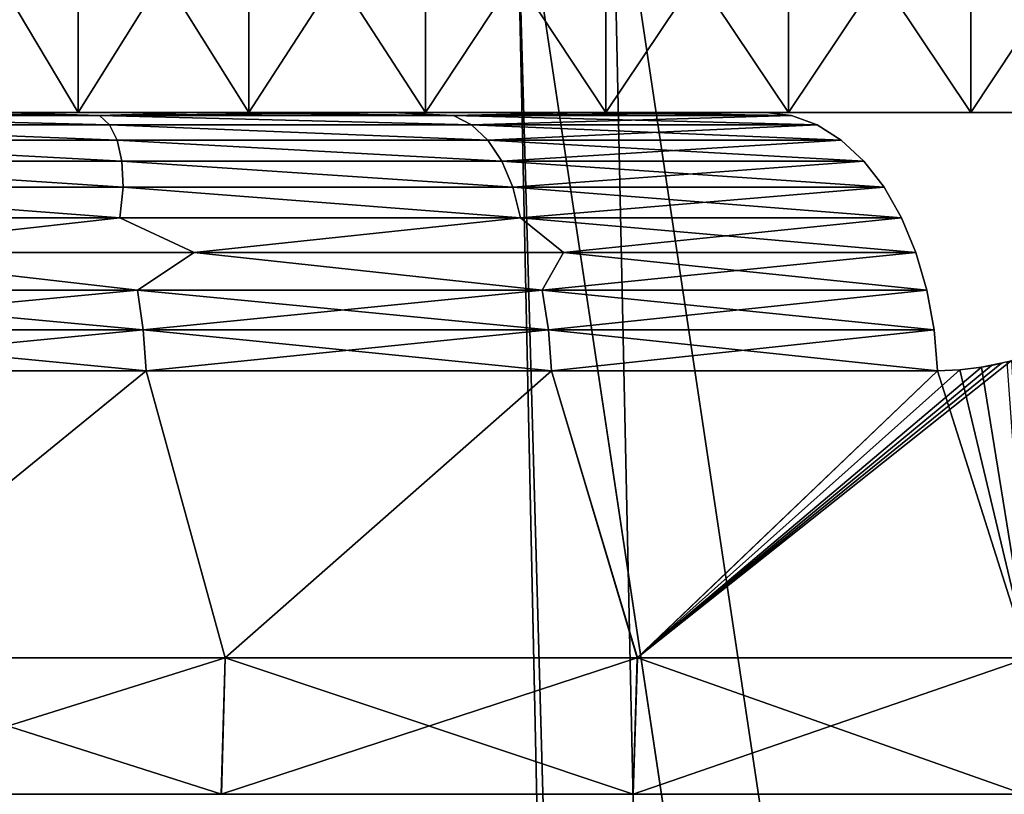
# Model space of a CAD drawing. Header units: millimetres. Extents: x -111 to 111, y -53 to 40.
# Tile 239 of 279: x 12.18 to 15.79, y 32 to 34.84. Entities that reach past the tile are written whole.
import ezdxf

# ---------------------------------------------------------------- set-up
doc = ezdxf.new("R2010")
doc.units = ezdxf.units.MM
doc.header["$LTSCALE"] = 52.148148
for name, color, linetype in [('101', 7, 'CONTINUOUS'), ('102', 7, 'CONTINUOUS'), ('107', 7, 'CONTINUOUS'), ('108', 7, 'CONTINUOUS'), ('125', 7, 'CONTINUOUS'), ('130', 7, 'CONTINUOUS'), ('149', 7, 'CONTINUOUS'), ('153', 7, 'CONTINUOUS'), ('154', 7, 'CONTINUOUS'), ('170', 7, 'CONTINUOUS'), ('173', 7, 'CONTINUOUS'), ('174', 7, 'CONTINUOUS'), ('205', 7, 'CONTINUOUS'), ('207', 7, 'CONTINUOUS'), ('81', 7, 'CONTINUOUS')]:
    doc.layers.add(name, color=color, linetype=linetype)

msp = doc.modelspace()

# ---------------------------------------------------------------- linework, layer by layer
at = {"layer": '101', "linetype": 'CONTINUOUS'}
for points in [[(15.7079, 33.5658, 19.0542), (15.6278, 33.5557, 19.1206), (15.8798, 32.5, 18.9841), (15.7079, 33.5658, 19.0542)], [(15.8013, 33.5862, 18.9754), (15.7079, 33.5658, 19.0542), (15.8798, 32.5, 18.9841), (15.8013, 33.5862, 18.9754)], [(12.6454, 33.5523, 21.2115), (11.0938, 33.5523, 22.0627), (11.3547, 32.5, 21.9916), (12.6454, 33.5523, 21.2115)], [(12.9353, 32.5, 21.1007), (12.6454, 33.5523, 21.2115), (11.3547, 32.5, 21.9916), (12.9353, 32.5, 21.1007)], [(14.132, 33.5523, 20.2514), (12.6454, 33.5523, 21.2115), (12.9353, 32.5, 21.1007), (14.132, 33.5523, 20.2514)], [(14.4463, 32.5, 20.0964), (14.132, 33.5523, 20.2514), (12.9353, 32.5, 21.1007), (14.4463, 32.5, 20.0964)], [(15.5461, 33.5523, 19.1873), (14.132, 33.5523, 20.2514), (14.4463, 32.5, 20.0964), (15.5461, 33.5523, 19.1873)], [(15.8798, 32.5, 18.9841), (15.5461, 33.5523, 19.1873), (14.4463, 32.5, 20.0964), (15.8798, 32.5, 18.9841)], [(15.6278, 33.5557, 19.1206), (15.5461, 33.5523, 19.1873), (15.8798, 32.5, 18.9841), (15.6278, 33.5557, 19.1206)]]:
    msp.add_3dface(points, dxfattribs=at)
at = {"layer": '102', "linetype": 'CONTINUOUS'}
for points in [[(12.9216, 32, 21.0784), (11.3547, 32.5, 21.9916), (11.3427, 32, 21.9684), (12.9216, 32, 21.0784)], [(12.9353, 32.5, 21.1007), (11.3547, 32.5, 21.9916), (12.9216, 32, 21.0784), (12.9353, 32.5, 21.1007)], [(14.431, 32, 20.0752), (12.9353, 32.5, 21.1007), (12.9216, 32, 21.0784), (14.431, 32, 20.0752)], [(14.4463, 32.5, 20.0964), (12.9353, 32.5, 21.1007), (14.431, 32, 20.0752), (14.4463, 32.5, 20.0964)], [(15.863, 32, 18.964), (14.4463, 32.5, 20.0964), (14.431, 32, 20.0752), (15.863, 32, 18.964)], [(15.8798, 32.5, 18.9841), (14.4463, 32.5, 20.0964), (15.863, 32, 18.964), (15.8798, 32.5, 18.9841)]]:
    msp.add_3dface(points, dxfattribs=at)
at = {"layer": '107', "linetype": 'CONTINUOUS'}
for points in [[(15.8797, 32.5, -18.9842), (14.4462, 32.5, -20.0965), (15.8175, 33.5908, -18.9616), (15.8797, 32.5, -18.9842)], [(15.8175, 33.5908, -18.9616), (14.4462, 32.5, -20.0965), (15.7814, 33.581, -18.9923), (15.8175, 33.5908, -18.9616)], [(15.7814, 33.581, -18.9923), (14.4462, 32.5, -20.0965), (15.7449, 33.5727, -19.0232), (15.7814, 33.581, -18.9923)], [(15.7449, 33.5727, -19.0232), (14.4462, 32.5, -20.0965), (15.7079, 33.5658, -19.0542), (15.7449, 33.5727, -19.0232)], [(15.7079, 33.5658, -19.0542), (14.4462, 32.5, -20.0965), (15.6278, 33.5557, -19.1206), (15.7079, 33.5658, -19.0542)], [(12.6454, 33.5523, -21.2115), (11.3546, 32.5, -21.9917), (11.0938, 33.5523, -22.0627), (12.6454, 33.5523, -21.2115)], [(12.9351, 32.5, -21.1008), (11.3546, 32.5, -21.9917), (12.6454, 33.5523, -21.2115), (12.9351, 32.5, -21.1008)], [(14.132, 33.5523, -20.2514), (12.9351, 32.5, -21.1008), (12.6454, 33.5523, -21.2115), (14.132, 33.5523, -20.2514)], [(14.4462, 32.5, -20.0965), (12.9351, 32.5, -21.1008), (14.132, 33.5523, -20.2514), (14.4462, 32.5, -20.0965)], [(15.5461, 33.5523, -19.1873), (14.4462, 32.5, -20.0965), (14.132, 33.5523, -20.2514), (15.5461, 33.5523, -19.1873)], [(15.6278, 33.5557, -19.1206), (14.4462, 32.5, -20.0965), (15.5461, 33.5523, -19.1873), (15.6278, 33.5557, -19.1206)]]:
    msp.add_3dface(points, dxfattribs=at)
at = {"layer": '108', "linetype": 'CONTINUOUS'}
for points in [[(11.3546, 32.5, -21.9917), (12.9351, 32.5, -21.1008), (11.3426, 32, -21.9684), (11.3546, 32.5, -21.9917)], [(11.3426, 32, -21.9684), (12.9351, 32.5, -21.1008), (12.9215, 32, -21.0785), (11.3426, 32, -21.9684)], [(12.9215, 32, -21.0785), (14.4462, 32.5, -20.0965), (14.4309, 32, -20.0753), (12.9215, 32, -21.0785)], [(12.9351, 32.5, -21.1008), (14.4462, 32.5, -20.0965), (12.9215, 32, -21.0785), (12.9351, 32.5, -21.1008)], [(14.4462, 32.5, -20.0965), (15.8797, 32.5, -18.9842), (14.4309, 32, -20.0753), (14.4462, 32.5, -20.0965)], [(14.4309, 32, -20.0753), (15.8797, 32.5, -18.9842), (15.8628, 32, -18.9641), (14.4309, 32, -20.0753)]]:
    msp.add_3dface(points, dxfattribs=at)
at = {"layer": '125', "linetype": 'CONTINUOUS'}
for points in [[(11.1238, 34.4887, -21.0928), (12.1055, 34.5, -20.3708), (12.4747, 34.4887, -20.323), (11.1238, 34.4887, -21.0928)], [(11.1238, 34.4887, -21.0928), (12.4747, 34.4887, -20.323), (12.5115, 34.4546, -20.474), (11.1238, 34.4887, -21.0928)], [(11.1296, 34.4546, -21.2569), (11.1238, 34.4887, -21.0928), (12.5115, 34.4546, -20.474), (11.1296, 34.4546, -21.2569)], [(12.1055, 34.5, -20.3708), (12.8346, 34.5, -19.9194), (12.4747, 34.4887, -20.323), (12.1055, 34.5, -20.3708)], [(12.8346, 34.5, -19.9194), (13.5469, 34.5, -19.442), (12.4747, 34.4887, -20.323), (12.8346, 34.5, -19.9194)], [(12.4747, 34.4887, -20.323), (13.5469, 34.5, -19.442), (13.7726, 34.4887, -19.4669), (12.4747, 34.4887, -20.323)], [(12.4747, 34.4887, -20.323), (13.7726, 34.4887, -19.4669), (13.8386, 34.4546, -19.6015), (12.4747, 34.4887, -20.323)], [(12.5115, 34.4546, -20.474), (12.4747, 34.4887, -20.323), (13.8386, 34.4546, -19.6015), (12.5115, 34.4546, -20.474)], [(13.5469, 34.5, -19.442), (14.2414, 34.5, -18.9392), (13.7726, 34.4887, -19.4669), (13.5469, 34.5, -19.442)], [(14.2414, 34.5, -18.9392), (14.9174, 34.5, -18.4114), (13.7726, 34.4887, -19.4669), (14.2414, 34.5, -18.9392)], [(13.7726, 34.4887, -19.4669), (14.9174, 34.5, -18.4114), (15.0119, 34.4887, -18.528), (13.7726, 34.4887, -19.4669)], [(13.7726, 34.4887, -19.4669), (15.0119, 34.4887, -18.528), (13.8386, 34.4546, -19.6015), (13.7726, 34.4887, -19.4669)], [(13.8386, 34.4546, -19.6015), (15.0119, 34.4887, -18.528), (15.1051, 34.4546, -18.643), (13.8386, 34.4546, -19.6015)], [(11.1241, 34.3984, -21.4189), (11.1296, 34.4546, -21.2569), (12.5395, 34.3984, -20.6222), (11.1241, 34.3984, -21.4189)], [(11.1296, 34.4546, -21.2569), (12.5115, 34.4546, -20.474), (12.5395, 34.3984, -20.6222), (11.1296, 34.4546, -21.2569)], [(12.5115, 34.4546, -20.474), (13.8386, 34.4546, -19.6015), (13.8982, 34.3984, -19.7321), (12.5115, 34.4546, -20.474)], [(12.5395, 34.3984, -20.6222), (12.5115, 34.4546, -20.474), (13.8982, 34.3984, -19.7321), (12.5395, 34.3984, -20.6222)], [(13.8386, 34.4546, -19.6015), (15.1051, 34.4546, -18.643), (13.8982, 34.3984, -19.7321), (13.8386, 34.4546, -19.6015)], [(13.8982, 34.3984, -19.7321), (15.1051, 34.4546, -18.643), (15.1939, 34.3984, -18.7526), (13.8982, 34.3984, -19.7321)], [(11.1053, 34.3216, -21.576), (11.1241, 34.3984, -21.4189), (12.5568, 34.3216, -20.7649), (11.1053, 34.3216, -21.576)], [(11.1241, 34.3984, -21.4189), (12.5395, 34.3984, -20.6222), (12.5568, 34.3216, -20.7649), (11.1241, 34.3984, -21.4189)], [(12.5395, 34.3984, -20.6222), (13.8982, 34.3984, -19.7321), (13.9493, 34.3216, -19.8562), (12.5395, 34.3984, -20.6222)], [(12.5568, 34.3216, -20.7649), (12.5395, 34.3984, -20.6222), (13.9493, 34.3216, -19.8562), (12.5568, 34.3216, -20.7649)], [(13.8982, 34.3984, -19.7321), (15.1939, 34.3984, -18.7526), (13.9493, 34.3216, -19.8562), (13.8982, 34.3984, -19.7321)], [(13.9493, 34.3216, -19.8562), (15.1939, 34.3984, -18.7526), (15.2763, 34.3216, -18.8544), (13.9493, 34.3216, -19.8562)], [(11.0711, 34.2258, -21.7259), (11.1053, 34.3216, -21.576), (12.5612, 34.2258, -20.8998), (11.0711, 34.2258, -21.7259)], [(11.1053, 34.3216, -21.576), (12.5568, 34.3216, -20.7649), (12.5612, 34.2258, -20.8998), (11.1053, 34.3216, -21.576)], [(12.5612, 34.2258, -20.8998), (12.5568, 34.3216, -20.7649), (13.99, 34.2258, -19.9716), (12.5612, 34.2258, -20.8998)], [(12.5568, 34.3216, -20.7649), (13.9493, 34.3216, -19.8562), (13.99, 34.2258, -19.9716), (12.5568, 34.3216, -20.7649)], [(13.9493, 34.3216, -19.8562), (15.2763, 34.3216, -18.8544), (13.99, 34.2258, -19.9716), (13.9493, 34.3216, -19.8562)], [(13.99, 34.2258, -19.9716), (15.2763, 34.3216, -18.8544), (15.3505, 34.2258, -18.9459), (13.99, 34.2258, -19.9716)], [(11.0178, 34.1133, -21.8673), (11.0711, 34.2258, -21.7259), (12.5499, 34.1133, -21.0255), (11.0178, 34.1133, -21.8673)], [(11.0711, 34.2258, -21.7259), (12.5612, 34.2258, -20.8998), (12.5499, 34.1133, -21.0255), (11.0711, 34.2258, -21.7259)], [(12.5499, 34.1133, -21.0255), (12.5612, 34.2258, -20.8998), (14.018, 34.1133, -20.0765), (12.5499, 34.1133, -21.0255)], [(12.5612, 34.2258, -20.8998), (13.99, 34.2258, -19.9716), (14.018, 34.1133, -20.0765), (12.5612, 34.2258, -20.8998)], [(13.99, 34.2258, -19.9716), (15.3505, 34.2258, -18.9459), (14.018, 34.1133, -20.0765), (13.99, 34.2258, -19.9716)], [(14.018, 34.1133, -20.0765), (15.3505, 34.2258, -18.9459), (15.4147, 34.1133, -19.0252), (14.018, 34.1133, -20.0765)], [(11.0178, 34.1133, -21.8673), (12.5499, 34.1133, -21.0255), (11.4127, 33.9866, -21.7584), (11.0178, 34.1133, -21.8673)], [(11.4127, 33.9866, -21.7584), (12.5499, 34.1133, -21.0255), (12.822, 33.9866, -20.9589), (11.4127, 33.9866, -21.7584)], [(12.5499, 34.1133, -21.0255), (14.018, 34.1133, -20.0765), (12.822, 33.9866, -20.9589), (12.5499, 34.1133, -21.0255)], [(12.822, 33.9866, -20.9589), (14.018, 34.1133, -20.0765), (14.1755, 33.9866, -20.0682), (12.822, 33.9866, -20.9589)], [(14.018, 34.1133, -20.0765), (15.4147, 34.1133, -19.0252), (14.1755, 33.9866, -20.0682), (14.018, 34.1133, -20.0765)], [(14.1755, 33.9866, -20.0682), (15.4147, 34.1133, -19.0252), (15.4674, 33.9866, -19.0902), (14.1755, 33.9866, -20.0682)], [(11.0662, 33.8487, -22.0078), (11.4127, 33.9866, -21.7584), (12.614, 33.8487, -21.1588), (11.0662, 33.8487, -22.0078)], [(11.4127, 33.9866, -21.7584), (12.822, 33.9866, -20.9589), (12.614, 33.8487, -21.1588), (11.4127, 33.9866, -21.7584)], [(12.614, 33.8487, -21.1588), (12.822, 33.9866, -20.9589), (14.0969, 33.8487, -20.2011), (12.614, 33.8487, -21.1588)], [(12.822, 33.9866, -20.9589), (14.1755, 33.9866, -20.0682), (14.0969, 33.8487, -20.2011), (12.822, 33.9866, -20.9589)], [(14.1755, 33.9866, -20.0682), (15.4674, 33.9866, -19.0902), (14.0969, 33.8487, -20.2011), (14.1755, 33.9866, -20.0682)], [(14.0969, 33.8487, -20.2011), (15.4674, 33.9866, -19.0902), (15.5074, 33.8487, -19.1396), (14.0969, 33.8487, -20.2011)], [(11.0662, 33.8487, -22.0078), (12.614, 33.8487, -21.1588), (11.0851, 33.7028, -22.0454), (11.0662, 33.8487, -22.0078)], [(12.614, 33.8487, -21.1588), (12.6355, 33.7028, -21.1949), (11.0851, 33.7028, -22.0454), (12.614, 33.8487, -21.1588)], [(12.614, 33.8487, -21.1588), (14.0969, 33.8487, -20.2011), (12.6355, 33.7028, -21.1949), (12.614, 33.8487, -21.1588)], [(14.0969, 33.8487, -20.2011), (14.1209, 33.7028, -20.2355), (12.6355, 33.7028, -21.1949), (14.0969, 33.8487, -20.2011)], [(14.0969, 33.8487, -20.2011), (15.5074, 33.8487, -19.1396), (14.1209, 33.7028, -20.2355), (14.0969, 33.8487, -20.2011)], [(15.5074, 33.8487, -19.1396), (15.5339, 33.7028, -19.1723), (14.1209, 33.7028, -20.2355), (15.5074, 33.8487, -19.1396)], [(12.6355, 33.7028, -21.1949), (11.0938, 33.5523, -22.0627), (11.0851, 33.7028, -22.0454), (12.6355, 33.7028, -21.1949)], [(12.6454, 33.5523, -21.2115), (11.0938, 33.5523, -22.0627), (12.6355, 33.7028, -21.1949), (12.6454, 33.5523, -21.2115)], [(14.1209, 33.7028, -20.2355), (12.6454, 33.5523, -21.2115), (12.6355, 33.7028, -21.1949), (14.1209, 33.7028, -20.2355)], [(14.132, 33.5523, -20.2514), (12.6454, 33.5523, -21.2115), (14.1209, 33.7028, -20.2355), (14.132, 33.5523, -20.2514)], [(15.5339, 33.7028, -19.1723), (14.132, 33.5523, -20.2514), (14.1209, 33.7028, -20.2355), (15.5339, 33.7028, -19.1723)], [(15.5461, 33.5523, -19.1873), (14.132, 33.5523, -20.2514), (15.5339, 33.7028, -19.1723), (15.5461, 33.5523, -19.1873)]]:
    msp.add_3dface(points, dxfattribs=at)
at = {"layer": '130', "linetype": 'CONTINUOUS'}
for points in [[(11.3605, 34.5, 20.7954), (11.1238, 34.4887, 21.0928), (12.4747, 34.4887, 20.323), (11.3605, 34.5, 20.7954)], [(11.1296, 34.4546, 21.2569), (12.5115, 34.4546, 20.474), (11.1238, 34.4887, 21.0928), (11.1296, 34.4546, 21.2569)], [(11.1238, 34.4887, 21.0928), (12.5115, 34.4546, 20.474), (12.4747, 34.4887, 20.323), (11.1238, 34.4887, 21.0928)], [(12.1055, 34.5, 20.3708), (11.3605, 34.5, 20.7954), (12.4747, 34.4887, 20.323), (12.1055, 34.5, 20.3708)], [(12.8346, 34.5, 19.9194), (12.1055, 34.5, 20.3708), (12.4747, 34.4887, 20.323), (12.8346, 34.5, 19.9194)], [(12.8346, 34.5, 19.9194), (12.4747, 34.4887, 20.323), (13.7726, 34.4887, 19.4669), (12.8346, 34.5, 19.9194)], [(12.4747, 34.4887, 20.323), (13.8386, 34.4546, 19.6015), (13.7726, 34.4887, 19.4669), (12.4747, 34.4887, 20.323)], [(12.5115, 34.4546, 20.474), (13.8386, 34.4546, 19.6015), (12.4747, 34.4887, 20.323), (12.5115, 34.4546, 20.474)], [(13.5469, 34.5, 19.442), (12.8346, 34.5, 19.9194), (13.7726, 34.4887, 19.4669), (13.5469, 34.5, 19.442)], [(14.2414, 34.5, 18.9392), (13.5469, 34.5, 19.442), (13.7726, 34.4887, 19.4669), (14.2414, 34.5, 18.9392)], [(14.2414, 34.5, 18.9392), (13.7726, 34.4887, 19.4669), (15.0119, 34.4887, 18.528), (14.2414, 34.5, 18.9392)], [(13.7726, 34.4887, 19.4669), (15.1051, 34.4546, 18.643), (15.0119, 34.4887, 18.528), (13.7726, 34.4887, 19.4669)], [(13.8386, 34.4546, 19.6015), (15.1051, 34.4546, 18.643), (13.7726, 34.4887, 19.4669), (13.8386, 34.4546, 19.6015)], [(14.9174, 34.5, 18.4114), (14.2414, 34.5, 18.9392), (15.0119, 34.4887, 18.528), (14.9174, 34.5, 18.4114)], [(11.1241, 34.3984, 21.4189), (12.5396, 34.3984, 20.6222), (11.1296, 34.4546, 21.2569), (11.1241, 34.3984, 21.4189)], [(11.1296, 34.4546, 21.2569), (12.5396, 34.3984, 20.6222), (12.5115, 34.4546, 20.474), (11.1296, 34.4546, 21.2569)], [(12.5115, 34.4546, 20.474), (13.8982, 34.3984, 19.7321), (13.8386, 34.4546, 19.6015), (12.5115, 34.4546, 20.474)], [(12.5396, 34.3984, 20.6222), (13.8982, 34.3984, 19.7321), (12.5115, 34.4546, 20.474), (12.5396, 34.3984, 20.6222)], [(13.8386, 34.4546, 19.6015), (15.1939, 34.3984, 18.7526), (15.1051, 34.4546, 18.643), (13.8386, 34.4546, 19.6015)], [(13.8982, 34.3984, 19.7321), (15.1939, 34.3984, 18.7526), (13.8386, 34.4546, 19.6015), (13.8982, 34.3984, 19.7321)], [(11.1054, 34.3216, 21.576), (12.5568, 34.3216, 20.7649), (11.1241, 34.3984, 21.4189), (11.1054, 34.3216, 21.576)], [(11.1241, 34.3984, 21.4189), (12.5568, 34.3216, 20.7649), (12.5396, 34.3984, 20.6222), (11.1241, 34.3984, 21.4189)], [(12.5396, 34.3984, 20.6222), (13.9493, 34.3216, 19.8562), (13.8982, 34.3984, 19.7321), (12.5396, 34.3984, 20.6222)], [(12.5568, 34.3216, 20.7649), (13.9493, 34.3216, 19.8562), (12.5396, 34.3984, 20.6222), (12.5568, 34.3216, 20.7649)], [(13.8982, 34.3984, 19.7321), (15.2763, 34.3216, 18.8544), (15.1939, 34.3984, 18.7526), (13.8982, 34.3984, 19.7321)], [(13.9493, 34.3216, 19.8562), (15.2763, 34.3216, 18.8544), (13.8982, 34.3984, 19.7321), (13.9493, 34.3216, 19.8562)], [(11.0711, 34.2258, 21.7259), (12.5612, 34.2258, 20.8998), (11.1054, 34.3216, 21.576), (11.0711, 34.2258, 21.7259)], [(11.1054, 34.3216, 21.576), (12.5612, 34.2258, 20.8998), (12.5568, 34.3216, 20.7649), (11.1054, 34.3216, 21.576)], [(12.5612, 34.2258, 20.8998), (13.99, 34.2258, 19.9716), (12.5568, 34.3216, 20.7649), (12.5612, 34.2258, 20.8998)], [(12.5568, 34.3216, 20.7649), (13.99, 34.2258, 19.9716), (13.9493, 34.3216, 19.8562), (12.5568, 34.3216, 20.7649)], [(13.9493, 34.3216, 19.8562), (15.3505, 34.2258, 18.9459), (15.2763, 34.3216, 18.8544), (13.9493, 34.3216, 19.8562)], [(13.99, 34.2258, 19.9716), (15.3505, 34.2258, 18.9459), (13.9493, 34.3216, 19.8562), (13.99, 34.2258, 19.9716)], [(11.0178, 34.1133, 21.8673), (12.5499, 34.1133, 21.0255), (11.0711, 34.2258, 21.7259), (11.0178, 34.1133, 21.8673)], [(11.0711, 34.2258, 21.7259), (12.5499, 34.1133, 21.0255), (12.5612, 34.2258, 20.8998), (11.0711, 34.2258, 21.7259)], [(12.5499, 34.1133, 21.0255), (14.018, 34.1133, 20.0765), (12.5612, 34.2258, 20.8998), (12.5499, 34.1133, 21.0255)], [(12.5612, 34.2258, 20.8998), (14.018, 34.1133, 20.0765), (13.99, 34.2258, 19.9716), (12.5612, 34.2258, 20.8998)], [(13.99, 34.2258, 19.9716), (15.4147, 34.1133, 19.0252), (15.3505, 34.2258, 18.9459), (13.99, 34.2258, 19.9716)], [(14.018, 34.1133, 20.0765), (15.4147, 34.1133, 19.0252), (13.99, 34.2258, 19.9716), (14.018, 34.1133, 20.0765)], [(11.0178, 34.1133, 21.8673), (11.4127, 33.9866, 21.7584), (12.5499, 34.1133, 21.0255), (11.0178, 34.1133, 21.8673)], [(11.4127, 33.9866, 21.7584), (12.822, 33.9866, 20.9589), (12.5499, 34.1133, 21.0255), (11.4127, 33.9866, 21.7584)], [(12.5499, 34.1133, 21.0255), (12.822, 33.9866, 20.9589), (14.018, 34.1133, 20.0765), (12.5499, 34.1133, 21.0255)], [(12.822, 33.9866, 20.9589), (14.1755, 33.9866, 20.0682), (14.018, 34.1133, 20.0765), (12.822, 33.9866, 20.9589)], [(14.1755, 33.9866, 20.0682), (15.4674, 33.9866, 19.0902), (14.018, 34.1133, 20.0765), (14.1755, 33.9866, 20.0682)], [(14.018, 34.1133, 20.0765), (15.4674, 33.9866, 19.0902), (15.4147, 34.1133, 19.0252), (14.018, 34.1133, 20.0765)], [(12.614, 33.8487, 21.1588), (11.4127, 33.9866, 21.7584), (11.0662, 33.8487, 22.0078), (12.614, 33.8487, 21.1588)], [(12.822, 33.9866, 20.9589), (11.4127, 33.9866, 21.7584), (12.614, 33.8487, 21.1588), (12.822, 33.9866, 20.9589)], [(14.0969, 33.8487, 20.2011), (12.822, 33.9866, 20.9589), (12.614, 33.8487, 21.1588), (14.0969, 33.8487, 20.2011)], [(14.1755, 33.9866, 20.0682), (12.822, 33.9866, 20.9589), (14.0969, 33.8487, 20.2011), (14.1755, 33.9866, 20.0682)], [(15.5074, 33.8487, 19.1396), (14.1755, 33.9866, 20.0682), (14.0969, 33.8487, 20.2011), (15.5074, 33.8487, 19.1396)], [(15.4674, 33.9866, 19.0902), (14.1755, 33.9866, 20.0682), (15.5074, 33.8487, 19.1396), (15.4674, 33.9866, 19.0902)], [(12.614, 33.8487, 21.1588), (11.0662, 33.8487, 22.0078), (12.6355, 33.7028, 21.1949), (12.614, 33.8487, 21.1588)], [(11.0662, 33.8487, 22.0078), (11.0851, 33.7028, 22.0454), (12.6355, 33.7028, 21.1949), (11.0662, 33.8487, 22.0078)], [(14.0969, 33.8487, 20.2011), (12.614, 33.8487, 21.1588), (14.1209, 33.7028, 20.2355), (14.0969, 33.8487, 20.2011)], [(12.614, 33.8487, 21.1588), (12.6355, 33.7028, 21.1949), (14.1209, 33.7028, 20.2355), (12.614, 33.8487, 21.1588)], [(15.5074, 33.8487, 19.1396), (14.0969, 33.8487, 20.2011), (15.5339, 33.7028, 19.1723), (15.5074, 33.8487, 19.1396)], [(14.0969, 33.8487, 20.2011), (14.1209, 33.7028, 20.2355), (15.5339, 33.7028, 19.1723), (14.0969, 33.8487, 20.2011)], [(11.0851, 33.7028, 22.0454), (12.6454, 33.5523, 21.2115), (12.6355, 33.7028, 21.1949), (11.0851, 33.7028, 22.0454)], [(11.0938, 33.5523, 22.0627), (12.6454, 33.5523, 21.2115), (11.0851, 33.7028, 22.0454), (11.0938, 33.5523, 22.0627)], [(12.6355, 33.7028, 21.1949), (14.132, 33.5523, 20.2514), (14.1209, 33.7028, 20.2355), (12.6355, 33.7028, 21.1949)], [(12.6454, 33.5523, 21.2115), (14.132, 33.5523, 20.2514), (12.6355, 33.7028, 21.1949), (12.6454, 33.5523, 21.2115)], [(14.1209, 33.7028, 20.2355), (15.5461, 33.5523, 19.1873), (15.5339, 33.7028, 19.1723), (14.1209, 33.7028, 20.2355)], [(14.132, 33.5523, 20.2514), (15.5461, 33.5523, 19.1873), (14.1209, 33.7028, 20.2355), (14.132, 33.5523, 20.2514)]]:
    msp.add_3dface(points, dxfattribs=at)
at = {"layer": '149', "linetype": 'CONTINUOUS'}
for points in [[(14.3534, 35.5763, -21.4245), (15.5432, -19.4924, -22.6142), (14.0001, 35.5611, -21.0711), (14.3534, 35.5763, -21.4245)], [(14.0001, 35.5611, -21.0711), (15.5432, -19.4924, -22.6142), (15.1898, -19.5077, -22.2608), (14.0001, 35.5611, -21.0711)]]:
    msp.add_3dface(points, dxfattribs=at)
at = {"layer": '153', "linetype": 'CONTINUOUS'}
for points in [[(15.5432, -19.4924, -22.6142), (14.3534, 35.5763, -21.4245), (22.6142, -19.4924, -15.5432), (15.5432, -19.4924, -22.6142)], [(14.3534, 35.5763, -21.4245), (21.4245, 35.5763, -14.3534), (22.6142, -19.4924, -15.5432), (14.3534, 35.5763, -21.4245)]]:
    msp.add_3dface(points, dxfattribs=at)
at = {"layer": '154', "linetype": 'CONTINUOUS'}
for points in [[(14.0001, 35.5611, -21.0711), (15.1898, -19.5077, -22.2608), (21.0711, 35.5611, -14.0001), (14.0001, 35.5611, -21.0711)], [(15.1898, -19.5077, -22.2608), (22.2608, -19.5077, -15.1898), (21.0711, 35.5611, -14.0001), (15.1898, -19.5077, -22.2608)]]:
    msp.add_3dface(points, dxfattribs=at)
at = {"layer": '170', "linetype": 'CONTINUOUS'}
for points in [[(14.3534, 35.5763, 21.4245), (14.0001, 35.5611, 21.0711), (15.5432, -19.4924, 22.6142), (14.3534, 35.5763, 21.4245)], [(14.0001, 35.5611, 21.0711), (15.1898, -19.5077, 22.2608), (15.5432, -19.4924, 22.6142), (14.0001, 35.5611, 21.0711)]]:
    msp.add_3dface(points, dxfattribs=at)
at = {"layer": '173', "linetype": 'CONTINUOUS'}
for points in [[(21.4245, 35.5763, 14.3534), (14.3534, 35.5763, 21.4245), (15.5432, -19.4924, 22.6142), (21.4245, 35.5763, 14.3534)], [(22.6142, -19.4924, 15.5432), (21.4245, 35.5763, 14.3534), (15.5432, -19.4924, 22.6142), (22.6142, -19.4924, 15.5432)]]:
    msp.add_3dface(points, dxfattribs=at)
at = {"layer": '174', "linetype": 'CONTINUOUS'}
for points in [[(22.2608, -19.5077, 15.1898), (15.1898, -19.5077, 22.2608), (14.0001, 35.5611, 21.0711), (22.2608, -19.5077, 15.1898)], [(21.0711, 35.5611, 14.0001), (22.2608, -19.5077, 15.1898), (14.0001, 35.5611, 21.0711), (21.0711, 35.5611, 14.0001)]]:
    msp.add_3dface(points, dxfattribs=at)
at = {"layer": '205', "color": 7, "linetype": 'CONTINUOUS'}
for points in [[(11.8, 35.5, -5.5426), (12.3969, 35.5, -5.8467), (11.8, 34.5, -5.5426), (11.8, 35.5, -5.5426)], [(11.8, 34.5, -5.5426), (12.3969, 35.5, -5.8467), (12.3969, 34.5, -5.8467), (11.8, 34.5, -5.5426)], [(12.3969, 35.5, -5.8467), (13.0223, 35.5, -6.0868), (12.3969, 34.5, -5.8467), (12.3969, 35.5, -5.8467)], [(12.3969, 34.5, -5.8467), (13.0223, 35.5, -6.0868), (13.0223, 34.5, -6.0868), (12.3969, 34.5, -5.8467)], [(13.0223, 35.5, -6.0868), (13.6694, 35.5, -6.2601), (13.0223, 34.5, -6.0868), (13.0223, 35.5, -6.0868)], [(13.0223, 34.5, -6.0868), (13.6694, 35.5, -6.2601), (13.6694, 34.5, -6.2601), (13.0223, 34.5, -6.0868)], [(13.6694, 34.5, -6.2601), (14.331, 35.5, -6.3649), (14.331, 34.5, -6.3649), (13.6694, 34.5, -6.2601)], [(13.6694, 35.5, -6.2601), (14.331, 35.5, -6.3649), (13.6694, 34.5, -6.2601), (13.6694, 35.5, -6.2601)], [(14.331, 34.5, -6.3649), (15, 35.5, -6.4), (15, 34.5, -6.4), (14.331, 34.5, -6.3649)], [(14.331, 35.5, -6.3649), (15, 35.5, -6.4), (14.331, 34.5, -6.3649), (14.331, 35.5, -6.3649)], [(15, 34.5, -6.4), (15.669, 35.5, -6.3649), (15.669, 34.5, -6.3649), (15, 34.5, -6.4)], [(15, 35.5, -6.4), (15.669, 35.5, -6.3649), (15, 34.5, -6.4), (15, 35.5, -6.4)], [(15.669, 35.5, -6.3649), (16.3306, 35.5, -6.2601), (15.669, 34.5, -6.3649), (15.669, 35.5, -6.3649)], [(15.669, 34.5, -6.3649), (16.3306, 35.5, -6.2601), (16.3306, 34.5, -6.2601), (15.669, 34.5, -6.3649)]]:
    msp.add_3dface(points, dxfattribs=at)
at = {"layer": '207', "color": 7, "linetype": 'CONTINUOUS'}
for points in [[(12.3969, 34.5, 5.8467), (11.8, 35.5, 5.5426), (11.8, 34.5, 5.5426), (12.3969, 34.5, 5.8467)], [(12.3969, 35.5, 5.8467), (11.8, 35.5, 5.5426), (12.3969, 34.5, 5.8467), (12.3969, 35.5, 5.8467)], [(13.0223, 34.5, 6.0868), (12.3969, 35.5, 5.8467), (12.3969, 34.5, 5.8467), (13.0223, 34.5, 6.0868)], [(13.0223, 35.5, 6.0868), (12.3969, 35.5, 5.8467), (13.0223, 34.5, 6.0868), (13.0223, 35.5, 6.0868)], [(13.6694, 34.5, 6.2601), (13.0223, 35.5, 6.0868), (13.0223, 34.5, 6.0868), (13.6694, 34.5, 6.2601)], [(13.6694, 35.5, 6.2601), (13.0223, 35.5, 6.0868), (13.6694, 34.5, 6.2601), (13.6694, 35.5, 6.2601)], [(14.331, 34.5, 6.3649), (13.6694, 35.5, 6.2601), (13.6694, 34.5, 6.2601), (14.331, 34.5, 6.3649)], [(14.331, 35.5, 6.3649), (13.6694, 35.5, 6.2601), (14.331, 34.5, 6.3649), (14.331, 35.5, 6.3649)], [(15, 34.5, 6.4), (14.331, 35.5, 6.3649), (14.331, 34.5, 6.3649), (15, 34.5, 6.4)], [(15, 35.5, 6.4), (14.331, 35.5, 6.3649), (15, 34.5, 6.4), (15, 35.5, 6.4)], [(15.669, 34.5, 6.3649), (15, 35.5, 6.4), (15, 34.5, 6.4), (15.669, 34.5, 6.3649)], [(15.669, 35.5, 6.3649), (15, 35.5, 6.4), (15.669, 34.5, 6.3649), (15.669, 35.5, 6.3649)], [(16.3306, 34.5, 6.2601), (15.669, 35.5, 6.3649), (15.669, 34.5, 6.3649), (16.3306, 34.5, 6.2601)], [(16.3306, 35.5, 6.2601), (15.669, 35.5, 6.3649), (16.3306, 34.5, 6.2601), (16.3306, 35.5, 6.2601)]]:
    msp.add_3dface(points, dxfattribs=at)
at = {"layer": '81', "linetype": 'CONTINUOUS'}
for points in [[(12.6591, 34.5, -17.676), (12.1055, 34.5, -20.3708), (12.1088, 34.5, -17.6376), (12.6591, 34.5, -17.676)], [(12.8346, 34.5, -19.9194), (12.1055, 34.5, -20.3708), (12.6591, 34.5, -17.676), (12.8346, 34.5, -19.9194)], [(12.8346, 34.5, 19.9194), (12.1088, 34.5, 17.6376), (12.1055, 34.5, 20.3708), (12.8346, 34.5, 19.9194)], [(12.6591, 34.5, 17.676), (12.1088, 34.5, 17.6376), (12.8346, 34.5, 19.9194), (12.6591, 34.5, 17.676)], [(12.705, 34.5, 7.7794), (12.1543, 34.5, -7.8128), (12.1543, 34.5, 7.8128), (12.705, 34.5, 7.7794)], [(12.705, 34.5, -7.7794), (12.1543, 34.5, -7.8128), (12.705, 34.5, 7.7794), (12.705, 34.5, -7.7794)], [(13.2103, 34.5, -17.6529), (12.8346, 34.5, -19.9194), (12.6591, 34.5, -17.676), (13.2103, 34.5, -17.6529)], [(13.2103, 34.5, 17.6529), (12.6591, 34.5, 17.676), (12.8346, 34.5, 19.9194), (13.2103, 34.5, 17.6529)], [(13.2559, 34.5, 7.8076), (12.705, 34.5, -7.7794), (12.705, 34.5, 7.7794), (13.2559, 34.5, 7.8076)], [(13.2559, 34.5, -7.8076), (12.705, 34.5, -7.7794), (13.2559, 34.5, 7.8076), (13.2559, 34.5, -7.8076)], [(13.5469, 34.5, -19.442), (12.8346, 34.5, -19.9194), (13.2103, 34.5, -17.6529), (13.5469, 34.5, -19.442)], [(13.5469, 34.5, 19.442), (13.2103, 34.5, 17.6529), (12.8346, 34.5, 19.9194), (13.5469, 34.5, 19.442)], [(13.7551, 34.5, -17.5687), (13.5469, 34.5, -19.442), (13.2103, 34.5, -17.6529), (13.7551, 34.5, -17.5687)], [(13.7551, 34.5, 17.5687), (13.2103, 34.5, 17.6529), (13.5469, 34.5, 19.442), (13.7551, 34.5, 17.5687)], [(13.8003, 34.5, 7.897), (13.2559, 34.5, -7.8076), (13.2559, 34.5, 7.8076), (13.8003, 34.5, 7.897)], [(13.8003, 34.5, -7.897), (13.2559, 34.5, -7.8076), (13.8003, 34.5, 7.897), (13.8003, 34.5, -7.897)], [(13.8366, 34.5, -17.5584), (13.5469, 34.5, -19.442), (13.7551, 34.5, -17.5687), (13.8366, 34.5, -17.5584)], [(13.9189, 34.5, -17.5618), (13.5469, 34.5, -19.442), (13.8366, 34.5, -17.5584), (13.9189, 34.5, -17.5618)], [(13.9997, 34.5, -17.5788), (13.5469, 34.5, -19.442), (13.9189, 34.5, -17.5618), (13.9997, 34.5, -17.5788)], [(14.0767, 34.5, -17.609), (13.5469, 34.5, -19.442), (13.9997, 34.5, -17.5788), (14.0767, 34.5, -17.609)], [(14.148, 34.5, -17.6516), (13.5469, 34.5, -19.442), (14.0767, 34.5, -17.609), (14.148, 34.5, -17.6516)], [(14.2115, 34.5, -17.7055), (13.5469, 34.5, -19.442), (14.148, 34.5, -17.6516), (14.2115, 34.5, -17.7055)], [(14.2414, 34.5, -18.9392), (13.5469, 34.5, -19.442), (14.2115, 34.5, -17.7055), (14.2414, 34.5, -18.9392)], [(14.2414, 34.5, 18.9392), (13.7551, 34.5, 17.5687), (13.5469, 34.5, 19.442), (14.2414, 34.5, 18.9392)], [(13.8366, 34.5, 17.5584), (13.7551, 34.5, 17.5687), (14.2414, 34.5, 18.9392), (13.8366, 34.5, 17.5584)], [(14.3313, 34.5, -8.0464), (13.8003, 34.5, -7.897), (14.3313, 34.5, 8.0464), (14.3313, 34.5, -8.0464)], [(14.3313, 34.5, 8.0464), (13.8003, 34.5, -7.897), (13.8003, 34.5, 7.897), (14.3313, 34.5, 8.0464)], [(13.9189, 34.5, 17.5618), (13.8366, 34.5, 17.5584), (14.2414, 34.5, 18.9392), (13.9189, 34.5, 17.5618)], [(13.9997, 34.5, 17.5788), (13.9189, 34.5, 17.5618), (14.2414, 34.5, 18.9392), (13.9997, 34.5, 17.5788)], [(14.0767, 34.5, 17.609), (13.9997, 34.5, 17.5788), (14.2414, 34.5, 18.9392), (14.0767, 34.5, 17.609)], [(14.148, 34.5, 17.6516), (14.0767, 34.5, 17.609), (14.2414, 34.5, 18.9392), (14.148, 34.5, 17.6516)], [(14.2115, 34.5, 17.7055), (14.148, 34.5, 17.6516), (14.2414, 34.5, 18.9392), (14.2115, 34.5, 17.7055)], [(14.9174, 34.5, -18.4114), (14.2414, 34.5, -18.9392), (14.2115, 34.5, -17.7055), (14.9174, 34.5, -18.4114)], [(14.9174, 34.5, 18.4114), (14.2115, 34.5, 17.7055), (14.2414, 34.5, 18.9392), (14.9174, 34.5, 18.4114)], [(14.8425, 34.5, 8.2539), (14.3313, 34.5, -8.0464), (14.3313, 34.5, 8.0464), (14.8425, 34.5, 8.2539)], [(14.8425, 34.5, -8.2539), (14.3313, 34.5, -8.0464), (14.8425, 34.5, 8.2539), (14.8425, 34.5, -8.2539)], [(15.3273, 34.5, 8.5171), (14.8425, 34.5, -8.2539), (14.8425, 34.5, 8.2539), (15.3273, 34.5, 8.5171)], [(15.3273, 34.5, -8.5171), (14.8425, 34.5, -8.2539), (15.3273, 34.5, 8.5171), (15.3273, 34.5, -8.5171)], [(15.7799, 34.5, 8.8326), (15.3273, 34.5, -8.5171), (15.3273, 34.5, 8.5171), (15.7799, 34.5, 8.8326)], [(15.7799, 34.5, -8.8326), (15.3273, 34.5, -8.5171), (15.7799, 34.5, 8.8326), (15.7799, 34.5, -8.8326)], [(16.1944, 34.5, 9.1965), (15.7799, 34.5, -8.8326), (15.7799, 34.5, 8.8326), (16.1944, 34.5, 9.1965)], [(16.1944, 34.5, -9.1965), (15.7799, 34.5, -8.8326), (16.1944, 34.5, 9.1965), (16.1944, 34.5, -9.1965)]]:
    msp.add_3dface(points, dxfattribs=at)

doc.saveas('drawing.dxf')
